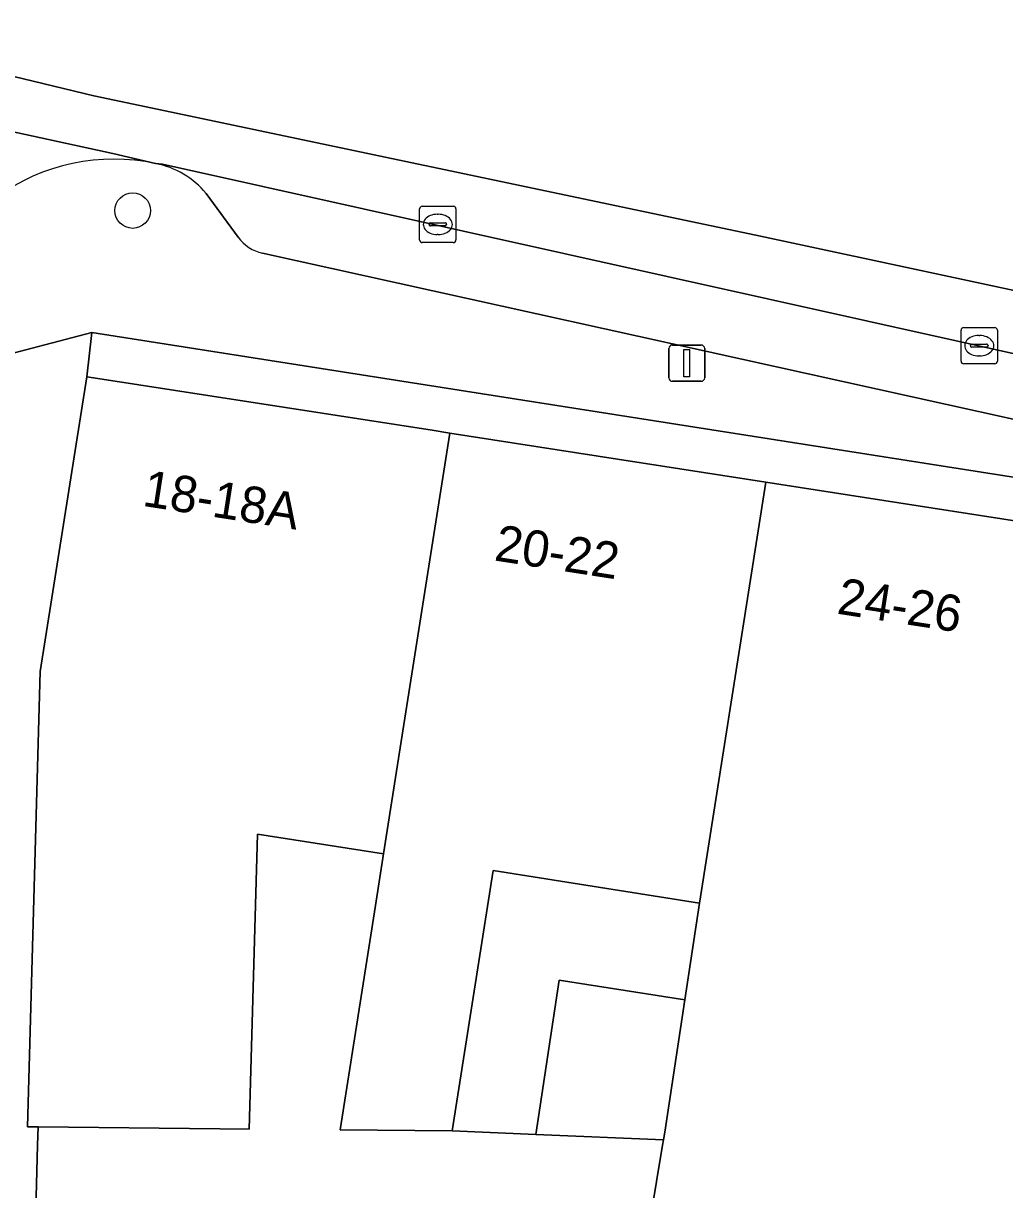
# Model space of a CAD drawing. Extents: x 162172 to 163187, y 382874 to 383685.
# Drawn here: x 163107.03 to 163134.04, y 383248.77 to 383280.9 of the extents above; entities that cross this region are included whole.
import ezdxf

# ---------------------------------------------------------------- set-up
doc = ezdxf.new("R2010")
doc.units = 0
for name, color, linetype in [('IMGEO_Boom', 7, 'Continuous'), ('IMGEO_Erf', 7, 'Continuous'), ('IMGEO_Kolk', 7, 'Continuous'), ('IMGEO_Lichtmast', 7, 'Continuous'), ('IMGEO_Pand', 7, 'Continuous'), ('IMGEO_Pand_nummerreeks', 7, 'Continuous'), ('IMGEO_Parkeervlak_open', 7, 'Continuous'), ('IMGEO_Rijbaan_lokaal_gesloten', 7, 'Continuous'), ('IMGEO_Rijbaan_lokaal_open', 7, 'Continuous'), ('IMGEO_Voetpad_open', 7, 'Continuous')]:
    doc.layers.add(name, color=color, linetype=linetype)

msp = doc.modelspace()

# ---------------------------------------------------------------- linework, layer by layer
at = {"layer": 'IMGEO_Boom'}
msp.add_circle((163110.038, 383275.738), 0.489, dxfattribs=at)
at = {"layer": 'IMGEO_Erf'}
msp.add_lwpolyline([(163125.641, 383256.665), (163119.958, 383257.557), (163118.832, 383250.39), (163121.133, 383250.291), (163121.778, 383254.538), (163125.236, 383253.996)], close=True, dxfattribs=at)
at = {"layer": 'IMGEO_Kolk'}
for p, q in [((163118.01, 383275.857), (163118.862, 383275.857)), ((163117.935, 383274.931), (163117.935, 383275.783)), ((163118.423, 383275.637), (163118.448, 383275.637)), ((163118.936, 383275.783), (163118.936, 383274.931)), ((163118.194, 383275.351), (163118.194, 383275.363)), ((163118.632, 383275.314), (163118.234, 383275.314)), ((163118.237, 383275.4), (163118.635, 383275.4)), ((163118.678, 383275.363), (163118.678, 383275.351)), ((163118.446, 383275.077), (163118.421, 383275.077)), ((163118.862, 383274.857), (163118.01, 383274.857)), ((163132.839, 383271.59), (163132.839, 383272.442)), ((163132.914, 383272.516), (163133.766, 383272.516)), ((163133.84, 383272.442), (163133.84, 383271.59)), ((163133.098, 383272.01), (163133.098, 383272.022)), ((163133.141, 383272.059), (163133.539, 383272.059)), ((163133.327, 383272.296), (163133.352, 383272.296)), ((163133.582, 383272.022), (163133.582, 383272.01)), ((163133.536, 383271.973), (163133.138, 383271.973)), ((163133.35, 383271.736), (163133.325, 383271.736)), ((163133.766, 383271.516), (163132.914, 383271.516))]:
    msp.add_line(p, q, dxfattribs=at)
for points in [[(163118.01, 383275.857), (163118.862, 383275.857)], [(163117.935, 383274.931), (163117.935, 383275.783)], [(163118.936, 383275.783), (163118.936, 383274.931)], [(163118.862, 383274.857), (163118.01, 383274.857)], [(163132.839, 383271.59), (163132.839, 383272.442)], [(163132.914, 383272.516), (163133.766, 383272.516)], [(163133.84, 383272.442), (163133.84, 383271.59)], [(163133.766, 383271.516), (163132.914, 383271.516)]]:
    msp.add_lwpolyline(points, dxfattribs=at)
for centre, radius, start, end in [((163118.012, 383275.781), 0.0765, 91.552, 178.448), ((163118.012, 383275.781), 0.0765, 91.552, 178.448), ((163118.86, 383275.781), 0.0765, 1.552, 88.448), ((163118.86, 383275.781), 0.0765, 1.552, 88.448), ((163118.234, 383275.36), 0.0403, 85.8775, 175.7526), ((163118.231, 383275.35), 0.0366, 178.938, 274.7102), ((163118.635, 383275.357), 0.043, 264.8664, 352.4533), ((163118.639, 383275.362), 0.0386, 1.7309, 96.639), ((163118.012, 383274.933), 0.0765, 181.552, 268.448), ((163118.012, 383274.933), 0.0765, 181.552, 268.448), ((163118.86, 383274.933), 0.0765, 271.552, 358.448), ((163118.86, 383274.933), 0.0765, 271.552, 358.448), ((163132.916, 383272.44), 0.0765, 91.552, 178.448), ((163132.916, 383272.44), 0.0765, 91.552, 178.448), ((163133.764, 383272.44), 0.0765, 1.552, 88.448), ((163133.764, 383272.44), 0.0765, 1.552, 88.448), ((163133.138, 383272.019), 0.0403, 85.8775, 175.7526), ((163133.135, 383272.009), 0.0366, 178.938, 274.7102), ((163133.539, 383272.016), 0.043, 264.8664, 352.4533), ((163133.543, 383272.021), 0.0386, 1.7309, 96.639), ((163132.916, 383271.592), 0.0765, 181.552, 268.448), ((163132.916, 383271.592), 0.0765, 181.552, 268.448), ((163133.764, 383271.592), 0.0765, 271.552, 358.448), ((163133.764, 383271.592), 0.0765, 271.552, 358.448)]:
    msp.add_arc(centre, radius, start, end, dxfattribs=at)
for centre, major_axis, ratio, start_param, end_param in [((163118.422, 383275.357), (-0.387, 0.002), 0.722429, 4.712389, 7.853982), ((163118.447, 383275.357), (-0.39, 0.002), 0.717154, 1.570796, 4.712389), ((163133.326, 383272.016), (-0.387, 0.002), 0.722429, 4.712389, 7.853982), ((163133.351, 383272.016), (-0.39, 0.002), 0.717154, 1.570796, 4.712389)]:
    msp.add_ellipse(centre, major_axis=major_axis, ratio=ratio, start_param=start_param, end_param=end_param, dxfattribs=at)
at = {"layer": 'IMGEO_Lichtmast'}
for p, q in [((163124.893, 383272.035), (163125.683, 383272.035)), ((163125.683, 383272.035), (163124.893, 383272.035)), ((163124.793, 383271.135), (163124.793, 383271.935)), ((163124.793, 383271.935), (163124.793, 383271.135)), ((163125.783, 383271.935), (163125.783, 383271.135)), ((163125.783, 383271.135), (163125.783, 383271.935)), ((163125.683, 383271.035), (163124.893, 383271.035)), ((163124.893, 383271.035), (163125.683, 383271.035))]:
    msp.add_line(p, q, dxfattribs=at)
msp.add_lwpolyline([(163125.213, 383271.91), (163125.363, 383271.91), (163125.363, 383271.16), (163125.213, 383271.16), (163125.213, 383271.91)], dxfattribs=at)
for centre, start, end in [((163124.893, 383271.935), 90, 180), ((163124.893, 383271.935), 90, 180), ((163125.683, 383271.935), 0, 90), ((163125.683, 383271.935), 360, 90), ((163124.893, 383271.135), 180, 270), ((163124.893, 383271.135), 180, 270), ((163125.683, 383271.135), 270, 0), ((163125.683, 383271.135), 270, 0)]:
    msp.add_arc(centre, 0.1, start, end, dxfattribs=at)
at = {"layer": 'IMGEO_Pand'}
for points in [[(163117.532, 383261.753), (163118.767, 383269.609), (163118.279, 383269.689), (163109.197, 383271.097), (163108.772, 383271.163), (163107.49, 383263.041), (163107.146, 383250.5), (163107.435, 383250.497), (163112.435, 383250.443), (163113.247, 383250.436), (163113.469, 383258.563), (163116.946, 383258.024)], [(163127.463, 383268.259), (163118.767, 383269.609), (163117.532, 383261.753), (163116.946, 383258.024), (163116.722, 383256.595), (163115.751, 383250.416), (163118.832, 383250.39), (163119.958, 383257.557), (163125.641, 383256.665)], [(163136.289, 383258.172), (163137.626, 383266.681), (163127.463, 383268.259), (163125.641, 383256.665), (163125.236, 383253.996), (163124.683, 383250.356), (163124.647, 383250.14), (163124.624, 383250), (163124.127, 383246.994), (163130.716, 383245.776), (163134.239, 383245.124), (163135.005, 383250)], [(163125.236, 383253.996), (163121.778, 383254.538), (163121.133, 383250.291), (163124.647, 383250.14), (163124.683, 383250.356)]]:
    msp.add_lwpolyline(points, close=True, dxfattribs=at)
at = {"layer": 'IMGEO_Parkeervlak_open'}
for points in [[(163139.389, 383270.539), (163138.011, 383270.911), (163135.8, 383271.466), (163110.859, 383277.014), (163110.67, 383277.032)], [(163112.058, 383276.21), (163112.943, 383275.004)], [(163113.609, 383274.564), (163136.183, 383269.572)]]:
    msp.add_lwpolyline(points, dxfattribs=at)
for centre, radius, start, end in [((163110.234, 383274.713), 2.36, 39.3762, 79.3542), ((163113.846, 383275.647), 1.109, 215.449, 257.6486)]:
    msp.add_arc(centre, radius, start, end, dxfattribs=at)
at = {"layer": 'IMGEO_Rijbaan_lokaal_gesloten'}
for points in [[(163083.472, 383288.631), (163060.889, 383291.685), (163060.681, 383291.713), (163057.588, 383292.131), (163056.952, 383287.24), (163059.766, 383286.841), (163060.117, 383286.794), (163075.989, 383284.661), (163093.977, 383282.382), (163097.574, 383281.662), (163108.966, 383278.903), (163127.194, 383275.064), (163143.514, 383271.559), (163151.915, 383269.922)], [(163151.071, 383266.986), (163151.366, 383266.818), (163151.759, 383269.038), (163151.915, 383269.922), (163143.514, 383271.559), (163127.194, 383275.064), (163108.966, 383278.903), (163097.574, 383281.662)], [(163096.604, 383280.196), (163097.824, 383279.861), (163098.978, 383279.603), (163099.232, 383279.549), (163099.317, 383279.522), (163109.49, 383277.312), (163110.67, 383277.032), (163110.859, 383277.014), (163135.8, 383271.466), (163138.011, 383270.911), (163139.389, 383270.539), (163139.538, 383270.504), (163146.513, 383268.6)]]:
    msp.add_lwpolyline(points, dxfattribs=at)
at = {"layer": 'IMGEO_Rijbaan_lokaal_open'}
msp.add_lwpolyline([(163110.67, 383277.032), (163109.49, 383277.312), (163099.317, 383279.522), (163099.48, 383279.472)], dxfattribs=at)
msp.add_arc((163109.515, 383271.699), 5.457, 77.7786, 174.659, dxfattribs=at)
at = {"layer": 'IMGEO_Voetpad_open'}
for points in [[(163112.943, 383275.004), (163112.058, 383276.21)], [(163136.183, 383269.572), (163113.609, 383274.564)], [(163104.534, 383271.741), (163105.789, 383271.565), (163108.909, 383272.384), (163150.466, 383265.855), (163151.366, 383266.818), (163151.071, 383266.986)], [(163108.772, 383271.163), (163108.909, 383272.384), (163105.789, 383271.565)], [(163088.032, 383096.695), (163087.256, 383092.943), (163092.186, 383091.714), (163092.087, 383092.578), (163092.385, 383094.581), (163094.101, 383102.58), (163095.699, 383110.03), (163097.186, 383116.626), (163097.649, 383120.13), (163097.845, 383121.618), (163103.461, 383164.305), (163105.763, 383182.746), (163105.948, 383184.229), (163105.99, 383184.569), (163106.84, 383228.929), (163107.314, 383246.077), (163107.422, 383250), (163107.435, 383250.497), (163107.146, 383250.5), (163107.49, 383263.041), (163108.772, 383271.163)]]:
    msp.add_lwpolyline(points, dxfattribs=at)
for points in [[(163108.909, 383272.384), (163108.772, 383271.163), (163109.197, 383271.097), (163118.279, 383269.689), (163118.767, 383269.609), (163127.463, 383268.259), (163137.626, 383266.681), (163138.053, 383266.623), (163150.191, 383264.741), (163150.348, 383264.717), (163150.434, 383265.544), (163150.466, 383265.855)], [(163124.624, 383250), (163124.647, 383250.14), (163121.133, 383250.291), (163118.832, 383250.39), (163115.751, 383250.416), (163116.722, 383256.595), (163116.946, 383258.024), (163113.469, 383258.563), (163113.247, 383250.436), (163112.435, 383250.443), (163107.435, 383250.497), (163107.422, 383250), (163107.314, 383246.077), (163109.24, 383246.024), (163114.057, 383245.814), (163117.628, 383245.748), (163123.345, 383245.645), (163130.386, 383243.991), (163130.716, 383245.776), (163124.127, 383246.994)]]:
    msp.add_lwpolyline(points, close=True, dxfattribs=at)
for centre, radius, start, end in [((163109.515, 383271.699), 5.457, 77.7786, 174.659), ((163110.234, 383274.713), 2.36, 39.3762, 79.3542), ((163113.846, 383275.647), 1.109, 215.449, 257.6486)]:
    msp.add_arc(centre, radius, start, end, dxfattribs=at)

# ---------------------------------------------------------------- texts
at = {"layer": 'IMGEO_Pand_nummerreeks'}
for s, rotation, p in [('18-18A', 351.165, (163110.279, 383267.609)), ('20-22', 351.1764, (163119.964, 383266.105)), ('24-26', 351.1764, (163129.396, 383264.64))]:
    msp.add_text(s, height=1, rotation=rotation, dxfattribs=at).set_placement(p)

doc.saveas('drawing.dxf')
